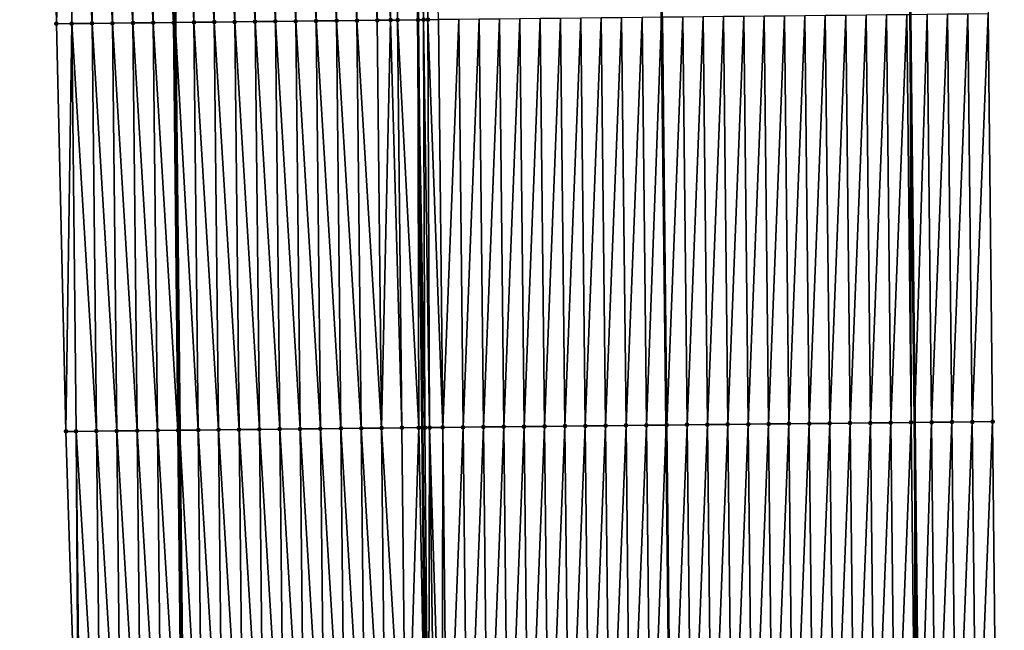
# Model space of a CAD drawing. Header units: feet. Extents: x 2010743 to 2022806, y 818705 to 837694.
# Tile 418 of 531: x 2011427 to 2011475, y 833283 to 833313. Entities that reach past the tile are written whole.
import ezdxf

# ---------------------------------------------------------------- set-up
doc = ezdxf.new("R2010")
doc.units = ezdxf.units.FT
doc.header["$MEASUREMENT"] = 0
for name, color, linetype, lineweight in [('EP_Travel Lane', 172, 'Continuous', 53), ('Road Shots', 141, 'Continuous', 100), ('STRIPING', 60, 'Continuous', 53)]:
    doc.layers.add(name, color=color, linetype=linetype, lineweight=lineweight)
doc.layers.add('I-77-MM17-21_NB-Surface-Border', color=7, linetype='Continuous')
doc.layers.add('I-77-MM17-21_NB-Surface-TIN', color=7, linetype='Continuous')

msp = doc.modelspace()

# ---------------------------------------------------------------- linework, layer by layer
at = {"layer": 'EP_Travel Lane'}
for points in [[(2011467.935, 833533.334, 291.789), (2011468.152, 833513.335, 291.797), (2011468.37, 833493.336, 291.825), (2011468.587, 833473.338, 291.882), (2011468.805, 833453.339, 291.962), (2011469.022, 833433.34, 292.039), (2011469.236, 833413.331, 292.096), (2011469.445, 833393.332, 292.206), (2011469.654, 833373.334, 292.355), (2011469.863, 833353.336, 292.527), (2011470.072, 833333.338, 292.748), (2011470.281, 833313.339, 292.886), (2011470.49, 833293.34, 292.963), (2011470.699, 833273.342, 293.131)], [(2011431.847, 833532.939, 292.065), (2011432.064, 833512.94, 292.102), (2011432.282, 833492.941, 292.104), (2011432.499, 833472.942, 292.166), (2011432.717, 833452.943, 292.243), (2011432.934, 833432.945, 292.317), (2011433.148, 833412.95, 292.397), (2011433.357, 833392.951, 292.521), (2011433.566, 833372.953, 292.667), (2011433.775, 833352.954, 292.792), (2011433.984, 833332.956, 292.983), (2011434.193, 833312.958, 293.165), (2011434.402, 833292.959, 293.292), (2011434.611, 833272.961, 293.432)]]:
    msp.add_polyline3d(points, dxfattribs=at)
at = {"layer": 'I-77-MM17-21_NB-Surface-Border', "color": 3, "linetype": 'Continuous', "lineweight": -3}
for points in [[(2011470.732, 833533.365, 291.699), (2011470.951, 833513.366, 291.699), (2011471.171, 833493.367, 291.714), (2011472.39, 833473.379, 291.724), (2011472.609, 833453.38, 291.81), (2011473.829, 833433.393, 291.851), (2011474.046, 833413.381, 291.923), (2011474.259, 833393.382, 292.017), (2011474.471, 833373.383, 292.172), (2011474.684, 833353.385, 292.357), (2011474.897, 833333.388, 292.558), (2011474.11, 833313.379, 292.728), (2011474.323, 833293.38, 292.814), (2011474.535, 833273.382, 292.978)], [(2011429.457, 833272.905, 293.298), (2011428.829, 833292.899, 293.151), (2011428.359, 833312.894, 292.999), (2011427.965, 833332.89, 292.804), (2011427.687, 833352.888, 292.606), (2011427.474, 833372.886, 292.49), (2011427.261, 833392.885, 292.347), (2011427.049, 833412.883, 292.227), (2011426.832, 833432.877, 292.127), (2011426.698, 833452.877, 292.048), (2011426.817, 833472.88, 291.984), (2011426.942, 833492.882, 291.94), (2011427.076, 833512.885, 291.937), (2011426.557, 833532.88, 291.895)]]:
    msp.add_polyline3d(points, dxfattribs=at)
at = {"layer": 'I-77-MM17-21_NB-Surface-TIN', "color": 128, "linetype": 'Continuous', "lineweight": -3}
for points in [[(2011428.359, 833312.894, 292.999), (2011428.9, 833332.901, 292.838), (2011427.965, 833332.89, 292.804)], [(2011429.112, 833312.903, 293.025), (2011428.9, 833332.901, 292.838), (2011428.359, 833312.894, 292.999)], [(2011430.112, 833312.913, 293.057), (2011429.9, 833332.911, 292.871), (2011428.9, 833332.901, 292.838)], [(2011429.112, 833312.903, 293.025), (2011430.112, 833312.913, 293.057), (2011428.9, 833332.901, 292.838)], [(2011431.112, 833312.924, 293.092), (2011430.899, 833332.922, 292.91), (2011429.9, 833332.911, 292.871)], [(2011430.112, 833312.913, 293.057), (2011431.112, 833312.924, 293.092), (2011429.9, 833332.911, 292.871)], [(2011432.112, 833312.935, 293.115), (2011431.899, 833332.933, 292.935), (2011430.899, 833332.922, 292.91)], [(2011431.112, 833312.924, 293.092), (2011432.112, 833312.935, 293.115), (2011430.899, 833332.922, 292.91)], [(2011433.112, 833312.946, 293.148), (2011432.899, 833332.944, 292.969), (2011431.899, 833332.933, 292.935)], [(2011432.112, 833312.935, 293.115), (2011433.112, 833312.946, 293.148), (2011431.899, 833332.933, 292.935)], [(2011434.112, 833312.957, 293.163), (2011433.899, 833332.955, 292.981), (2011432.899, 833332.944, 292.969)], [(2011433.112, 833312.946, 293.148), (2011434.112, 833312.957, 293.163), (2011432.899, 833332.944, 292.969)], [(2011433.899, 833332.955, 292.981), (2011434.193, 833312.958, 293.165), (2011433.984, 833332.956, 292.983)], [(2011434.112, 833312.957, 293.163), (2011434.193, 833312.958, 293.165), (2011433.899, 833332.955, 292.981)], [(2011434.372, 833332.96, 292.993), (2011433.984, 833332.956, 292.983), (2011434.193, 833312.958, 293.165)], [(2011435.112, 833312.968, 293.186), (2011434.372, 833332.96, 292.993), (2011434.193, 833312.958, 293.165)], [(2011435.112, 833312.968, 293.186), (2011434.899, 833332.966, 293.008), (2011434.372, 833332.96, 292.993)], [(2011436.112, 833312.979, 293.207), (2011435.899, 833332.977, 293.026), (2011434.899, 833332.966, 293.008)], [(2011435.112, 833312.968, 293.186), (2011436.112, 833312.979, 293.207), (2011434.899, 833332.966, 293.008)], [(2011437.112, 833312.989, 293.222), (2011436.899, 833332.987, 293.039), (2011435.899, 833332.977, 293.026)], [(2011436.112, 833312.979, 293.207), (2011437.112, 833312.989, 293.222), (2011435.899, 833332.977, 293.026)], [(2011438.112, 833313, 293.234), (2011437.899, 833332.998, 293.051), (2011436.899, 833332.987, 293.039)], [(2011437.112, 833312.989, 293.222), (2011438.112, 833313, 293.234), (2011436.899, 833332.987, 293.039)], [(2011439.112, 833313.011, 293.243), (2011438.899, 833333.009, 293.06), (2011437.899, 833332.998, 293.051)], [(2011438.112, 833313, 293.234), (2011439.112, 833313.011, 293.243), (2011437.899, 833332.998, 293.051)], [(2011440.112, 833313.022, 293.255), (2011439.899, 833333.02, 293.069), (2011438.899, 833333.009, 293.06)], [(2011439.112, 833313.011, 293.243), (2011440.112, 833313.022, 293.255), (2011438.899, 833333.009, 293.06)], [(2011441.112, 833313.032, 293.269), (2011440.899, 833333.03, 293.081), (2011439.899, 833333.02, 293.069)], [(2011440.112, 833313.022, 293.255), (2011441.112, 833313.032, 293.269), (2011439.899, 833333.02, 293.069)], [(2011442.112, 833313.043, 293.28), (2011441.899, 833333.041, 293.093), (2011440.899, 833333.03, 293.081)], [(2011441.112, 833313.032, 293.269), (2011442.112, 833313.043, 293.28), (2011440.899, 833333.03, 293.081)], [(2011443.112, 833313.054, 293.295), (2011442.899, 833333.052, 293.108), (2011441.899, 833333.041, 293.093)], [(2011442.112, 833313.043, 293.28), (2011443.112, 833313.054, 293.295), (2011441.899, 833333.041, 293.093)], [(2011444.111, 833313.065, 293.312), (2011443.899, 833333.063, 293.124), (2011442.899, 833333.052, 293.108)], [(2011443.112, 833313.054, 293.295), (2011444.111, 833313.065, 293.312), (2011442.899, 833333.052, 293.108)], [(2011444.769, 833313.072, 293.324), (2011444.899, 833333.073, 293.14), (2011443.899, 833333.063, 293.124)], [(2011444.111, 833313.065, 293.312), (2011444.769, 833313.072, 293.324), (2011443.899, 833333.063, 293.124)], [(2011444.769, 833313.072, 293.324), (2011445.111, 833313.075, 293.33), (2011444.899, 833333.073, 293.14)], [(2011444.899, 833333.073, 293.14), (2011446.111, 833313.086, 293.337), (2011445.899, 833333.084, 293.152)], [(2011445.111, 833313.075, 293.33), (2011446.111, 833313.086, 293.337), (2011444.899, 833333.073, 293.14)], [(2011446.39, 833313.089, 293.338), (2011446.438, 833333.09, 293.155), (2011445.899, 833333.084, 293.152)], [(2011446.39, 833313.089, 293.338), (2011445.899, 833333.084, 293.152), (2011446.111, 833313.086, 293.337)], [(2011446.39, 833313.089, 293.338), (2011446.599, 833313.091, 293.338), (2011446.438, 833333.09, 293.155)], [(2011446.599, 833313.091, 293.338), (2011446.617, 833333.092, 293.155), (2011446.438, 833333.09, 293.155)], [(2011446.599, 833313.091, 293.338), (2011447.111, 833313.097, 293.332), (2011446.617, 833333.092, 293.155)], [(2011467.323, 833293.307, 293.046), (2011468.11, 833313.317, 292.942), (2011467.11, 833313.306, 292.965)], [(2011467.323, 833293.307, 293.046), (2011468.323, 833293.318, 293.023), (2011468.11, 833313.317, 292.942)], [(2011468.323, 833293.318, 293.023), (2011469.11, 833313.327, 292.922), (2011468.11, 833313.317, 292.942)], [(2011468.323, 833293.318, 293.023), (2011469.323, 833293.328, 292.998), (2011469.11, 833313.327, 292.922)], [(2011469.323, 833293.328, 292.998), (2011470.11, 833313.338, 292.893), (2011469.11, 833313.327, 292.922)], [(2011469.323, 833293.328, 292.998), (2011470.323, 833293.339, 292.969), (2011470.11, 833313.338, 292.893)], [(2011470.323, 833293.339, 292.969), (2011470.281, 833313.339, 292.886), (2011470.11, 833313.338, 292.893)], [(2011471.11, 833313.348, 292.853), (2011470.281, 833313.339, 292.886), (2011470.49, 833293.34, 292.963)], [(2011470.323, 833293.339, 292.969), (2011470.49, 833293.34, 292.963), (2011470.281, 833313.339, 292.886)], [(2011471.323, 833293.349, 292.936), (2011471.11, 833313.348, 292.853), (2011470.49, 833293.34, 292.963)], [(2011471.323, 833293.349, 292.936), (2011472.11, 833313.358, 292.81), (2011471.11, 833313.348, 292.853)], [(2011471.323, 833293.349, 292.936), (2011472.323, 833293.359, 292.897), (2011472.11, 833313.358, 292.81)], [(2011472.323, 833293.359, 292.897), (2011473.11, 833313.368, 292.768), (2011472.11, 833313.358, 292.81)], [(2011472.323, 833293.359, 292.897), (2011473.323, 833293.37, 292.855), (2011473.11, 833313.368, 292.768)], [(2011473.323, 833293.37, 292.855), (2011474.11, 833313.379, 292.728), (2011473.11, 833313.368, 292.768)], [(2011473.323, 833293.37, 292.855), (2011474.323, 833293.38, 292.814), (2011474.11, 833313.379, 292.728)], [(2011428.829, 833292.899, 293.151), (2011429.112, 833312.903, 293.025), (2011428.359, 833312.894, 292.999)], [(2011429.325, 833292.904, 293.166), (2011429.112, 833312.903, 293.025), (2011428.829, 833292.899, 293.151)], [(2011430.325, 833292.915, 293.197), (2011430.112, 833312.913, 293.057), (2011429.112, 833312.903, 293.025)], [(2011429.325, 833292.904, 293.166), (2011430.325, 833292.915, 293.197), (2011429.112, 833312.903, 293.025)], [(2011431.325, 833292.926, 293.232), (2011431.112, 833312.924, 293.092), (2011430.112, 833312.913, 293.057)], [(2011430.325, 833292.915, 293.197), (2011431.325, 833292.926, 293.232), (2011430.112, 833312.913, 293.057)], [(2011432.325, 833292.937, 293.254), (2011432.112, 833312.935, 293.115), (2011431.112, 833312.924, 293.092)], [(2011431.325, 833292.926, 293.232), (2011432.325, 833292.937, 293.254), (2011431.112, 833312.924, 293.092)], [(2011433.325, 833292.948, 293.278), (2011433.112, 833312.946, 293.148), (2011432.112, 833312.935, 293.115)], [(2011432.325, 833292.937, 293.254), (2011433.325, 833292.948, 293.278), (2011432.112, 833312.935, 293.115)], [(2011434.325, 833292.958, 293.29), (2011434.112, 833312.957, 293.163), (2011433.112, 833312.946, 293.148)], [(2011433.325, 833292.948, 293.278), (2011434.325, 833292.958, 293.29), (2011433.112, 833312.946, 293.148)], [(2011434.112, 833312.957, 293.163), (2011434.402, 833292.959, 293.292), (2011434.193, 833312.958, 293.165)], [(2011434.325, 833292.958, 293.29), (2011434.402, 833292.959, 293.292), (2011434.112, 833312.957, 293.163)], [(2011435.325, 833292.969, 293.309), (2011435.112, 833312.968, 293.186), (2011434.193, 833312.958, 293.165)], [(2011435.325, 833292.969, 293.309), (2011434.193, 833312.958, 293.165), (2011434.402, 833292.959, 293.292)], [(2011436.325, 833292.98, 293.33), (2011436.112, 833312.979, 293.207), (2011435.112, 833312.968, 293.186)], [(2011435.325, 833292.969, 293.309), (2011436.325, 833292.98, 293.33), (2011435.112, 833312.968, 293.186)], [(2011437.325, 833292.991, 293.343), (2011437.112, 833312.989, 293.222), (2011436.112, 833312.979, 293.207)], [(2011436.325, 833292.98, 293.33), (2011437.325, 833292.991, 293.343), (2011436.112, 833312.979, 293.207)], [(2011438.325, 833293.002, 293.355), (2011438.112, 833313, 293.234), (2011437.112, 833312.989, 293.222)], [(2011437.325, 833292.991, 293.343), (2011438.325, 833293.002, 293.355), (2011437.112, 833312.989, 293.222)], [(2011439.325, 833293.012, 293.362), (2011439.112, 833313.011, 293.243), (2011438.112, 833313, 293.234)], [(2011438.325, 833293.002, 293.355), (2011439.325, 833293.012, 293.362), (2011438.112, 833313, 293.234)], [(2011440.325, 833293.023, 293.372), (2011440.112, 833313.022, 293.255), (2011439.112, 833313.011, 293.243)], [(2011439.325, 833293.012, 293.362), (2011440.325, 833293.023, 293.372), (2011439.112, 833313.011, 293.243)], [(2011441.324, 833293.034, 293.38), (2011441.112, 833313.032, 293.269), (2011440.112, 833313.022, 293.255)], [(2011440.325, 833293.023, 293.372), (2011441.324, 833293.034, 293.38), (2011440.112, 833313.022, 293.255)], [(2011442.324, 833293.044, 293.391), (2011442.112, 833313.043, 293.28), (2011441.112, 833313.032, 293.269)], [(2011441.324, 833293.034, 293.38), (2011442.324, 833293.044, 293.391), (2011441.112, 833313.032, 293.269)], [(2011443.324, 833293.055, 293.404), (2011443.112, 833313.054, 293.295), (2011442.112, 833313.043, 293.28)], [(2011442.324, 833293.044, 293.391), (2011443.324, 833293.055, 293.404), (2011442.112, 833313.043, 293.28)], [(2011444.324, 833293.066, 293.421), (2011444.111, 833313.065, 293.312), (2011443.112, 833313.054, 293.295)], [(2011443.324, 833293.055, 293.404), (2011444.324, 833293.066, 293.421), (2011443.112, 833313.054, 293.295)], [(2011444.324, 833293.066, 293.421), (2011444.769, 833313.072, 293.324), (2011444.111, 833313.065, 293.312)], [(2011444.324, 833293.066, 293.421), (2011445.324, 833293.077, 293.436), (2011444.769, 833313.072, 293.324)], [(2011445.324, 833293.077, 293.436), (2011445.111, 833313.075, 293.33), (2011444.769, 833313.072, 293.324)], [(2011446.145, 833293.086, 293.447), (2011446.111, 833313.086, 293.337), (2011445.111, 833313.075, 293.33)], [(2011445.324, 833293.077, 293.436), (2011446.145, 833293.086, 293.447), (2011445.111, 833313.075, 293.33)], [(2011446.45, 833293.089, 293.449), (2011446.39, 833313.089, 293.338), (2011446.111, 833313.086, 293.337)], [(2011446.45, 833293.089, 293.449), (2011446.111, 833313.086, 293.337), (2011446.324, 833293.088, 293.448)], [(2011446.145, 833293.086, 293.447), (2011446.324, 833293.088, 293.448), (2011446.111, 833313.086, 293.337)], [(2011446.68, 833293.091, 293.448), (2011446.599, 833313.091, 293.338), (2011446.39, 833313.089, 293.338)], [(2011446.45, 833293.089, 293.449), (2011446.68, 833293.091, 293.448), (2011446.39, 833313.089, 293.338)], [(2011447.324, 833293.098, 293.439), (2011447.111, 833313.097, 293.332), (2011446.599, 833313.091, 293.338)], [(2011446.68, 833293.091, 293.448), (2011447.324, 833293.098, 293.439), (2011446.599, 833313.091, 293.338)], [(2011447.324, 833293.098, 293.439), (2011448.111, 833313.107, 293.315), (2011447.111, 833313.097, 293.332)], [(2011447.324, 833293.098, 293.439), (2011448.324, 833293.109, 293.42), (2011448.111, 833313.107, 293.315)], [(2011448.324, 833293.109, 293.42), (2011449.111, 833313.118, 293.299), (2011448.111, 833313.107, 293.315)], [(2011448.324, 833293.109, 293.42), (2011449.324, 833293.119, 293.401), (2011449.111, 833313.118, 293.299)], [(2011449.324, 833293.119, 293.401), (2011450.111, 833313.128, 293.282), (2011449.111, 833313.118, 293.299)], [(2011449.324, 833293.119, 293.401), (2011450.324, 833293.129, 293.382), (2011450.111, 833313.128, 293.282)], [(2011450.324, 833293.129, 293.382), (2011451.111, 833313.139, 293.264), (2011450.111, 833313.128, 293.282)], [(2011450.324, 833293.129, 293.382), (2011451.324, 833293.14, 293.362), (2011451.111, 833313.139, 293.264)], [(2011451.324, 833293.14, 293.362), (2011452.111, 833313.149, 293.248), (2011451.111, 833313.139, 293.264)], [(2011451.324, 833293.14, 293.362), (2011452.324, 833293.15, 293.341), (2011452.111, 833313.149, 293.248)], [(2011452.324, 833293.15, 293.341), (2011453.111, 833313.16, 293.229), (2011452.111, 833313.149, 293.248)], [(2011452.324, 833293.15, 293.341), (2011453.324, 833293.161, 293.323), (2011453.111, 833313.16, 293.229)], [(2011453.324, 833293.161, 293.323), (2011454.111, 833313.17, 293.211), (2011453.111, 833313.16, 293.229)], [(2011453.324, 833293.161, 293.323), (2011454.324, 833293.171, 293.305), (2011454.111, 833313.17, 293.211)], [(2011454.324, 833293.171, 293.305), (2011455.111, 833313.181, 293.193), (2011454.111, 833313.17, 293.211)], [(2011454.324, 833293.171, 293.305), (2011455.324, 833293.182, 293.286), (2011455.111, 833313.181, 293.193)], [(2011455.324, 833293.182, 293.286), (2011456.111, 833313.191, 293.181), (2011455.111, 833313.181, 293.193)], [(2011455.324, 833293.182, 293.286), (2011456.324, 833293.192, 293.271), (2011456.111, 833313.191, 293.181)], [(2011456.324, 833293.192, 293.271), (2011457.111, 833313.202, 293.168), (2011456.111, 833313.191, 293.181)], [(2011456.324, 833293.192, 293.271), (2011457.324, 833293.203, 293.26), (2011457.111, 833313.202, 293.168)], [(2011457.324, 833293.203, 293.26), (2011458.075, 833313.212, 293.147), (2011457.111, 833313.202, 293.168)], [(2011457.324, 833293.203, 293.26), (2011458.29, 833293.213, 293.24), (2011458.075, 833313.212, 293.147)], [(2011458.111, 833313.212, 293.146), (2011458.075, 833313.212, 293.147), (2011458.29, 833293.213, 293.24)], [(2011458.323, 833293.213, 293.239), (2011459.111, 833313.223, 293.135), (2011458.111, 833313.212, 293.146)], [(2011458.323, 833293.213, 293.239), (2011458.111, 833313.212, 293.146), (2011458.29, 833293.213, 293.24)], [(2011458.323, 833293.213, 293.239), (2011459.323, 833293.224, 293.212), (2011459.111, 833313.223, 293.135)], [(2011459.323, 833293.224, 293.212), (2011460.111, 833313.233, 293.107), (2011459.111, 833313.223, 293.135)], [(2011459.323, 833293.224, 293.212), (2011460.323, 833293.234, 293.184), (2011460.111, 833313.233, 293.107)], [(2011460.323, 833293.234, 293.184), (2011461.111, 833313.244, 293.084), (2011460.111, 833313.233, 293.107)], [(2011460.323, 833293.234, 293.184), (2011461.323, 833293.245, 293.163), (2011461.111, 833313.244, 293.084)], [(2011461.323, 833293.245, 293.163), (2011462.11, 833313.254, 293.065), (2011461.111, 833313.244, 293.084)], [(2011461.323, 833293.245, 293.163), (2011462.323, 833293.255, 293.143), (2011462.11, 833313.254, 293.065)], [(2011462.323, 833293.255, 293.143), (2011463.11, 833313.264, 293.042), (2011462.11, 833313.254, 293.065)], [(2011462.323, 833293.255, 293.143), (2011463.323, 833293.266, 293.12), (2011463.11, 833313.264, 293.042)], [(2011463.323, 833293.266, 293.12), (2011464.11, 833313.275, 293.022), (2011463.11, 833313.264, 293.042)], [(2011463.323, 833293.266, 293.12), (2011464.323, 833293.276, 293.102), (2011464.11, 833313.275, 293.022)], [(2011464.323, 833293.276, 293.102), (2011465.11, 833313.285, 293.005), (2011464.11, 833313.275, 293.022)], [(2011464.323, 833293.276, 293.102), (2011465.323, 833293.286, 293.085), (2011465.11, 833313.285, 293.005)], [(2011465.323, 833293.286, 293.085), (2011466.11, 833313.296, 292.986), (2011465.11, 833313.285, 293.005)], [(2011465.323, 833293.286, 293.085), (2011466.323, 833293.297, 293.067), (2011466.11, 833313.296, 292.986)], [(2011466.323, 833293.297, 293.067), (2011467.11, 833313.306, 292.965), (2011466.11, 833313.296, 292.986)], [(2011466.323, 833293.297, 293.067), (2011467.323, 833293.307, 293.046), (2011467.11, 833313.306, 292.965)], [(2011439.537, 833273.014, 293.506), (2011439.325, 833293.012, 293.362), (2011438.325, 833293.002, 293.355)], [(2011440.537, 833273.025, 293.516), (2011440.325, 833293.023, 293.372), (2011439.325, 833293.012, 293.362)], [(2011439.537, 833273.014, 293.506), (2011440.537, 833273.025, 293.516), (2011439.325, 833293.012, 293.362)], [(2011441.537, 833273.035, 293.527), (2011441.324, 833293.034, 293.38), (2011440.325, 833293.023, 293.372)], [(2011440.537, 833273.025, 293.516), (2011441.537, 833273.035, 293.527), (2011440.325, 833293.023, 293.372)], [(2011442.537, 833273.046, 293.539), (2011442.324, 833293.044, 293.391), (2011441.324, 833293.034, 293.38)], [(2011441.537, 833273.035, 293.527), (2011442.537, 833273.046, 293.539), (2011441.324, 833293.034, 293.38)], [(2011443.537, 833273.057, 293.554), (2011443.324, 833293.055, 293.404), (2011442.324, 833293.044, 293.391)], [(2011442.537, 833273.046, 293.539), (2011443.537, 833273.057, 293.554), (2011442.324, 833293.044, 293.391)], [(2011444.537, 833273.068, 293.571), (2011444.324, 833293.066, 293.421), (2011443.324, 833293.055, 293.404)], [(2011443.537, 833273.057, 293.554), (2011444.537, 833273.068, 293.571), (2011443.324, 833293.055, 293.404)], [(2011445.537, 833273.078, 293.585), (2011445.324, 833293.077, 293.436), (2011444.324, 833293.066, 293.421)], [(2011444.537, 833273.068, 293.571), (2011445.537, 833273.078, 293.585), (2011444.324, 833293.066, 293.421)], [(2011445.537, 833273.078, 293.585), (2011446.145, 833293.086, 293.447), (2011445.324, 833293.077, 293.436)], [(2011445.537, 833273.078, 293.585), (2011446.537, 833273.089, 293.593), (2011446.145, 833293.086, 293.447)], [(2011446.145, 833293.086, 293.447), (2011446.537, 833273.089, 293.593), (2011446.324, 833293.088, 293.448)], [(2011446.631, 833273.09, 293.594), (2011446.45, 833293.089, 293.449), (2011446.324, 833293.088, 293.448)], [(2011446.631, 833273.09, 293.594), (2011446.324, 833293.088, 293.448), (2011446.537, 833273.089, 293.593)], [(2011446.631, 833273.09, 293.594), (2011446.68, 833293.091, 293.448), (2011446.45, 833293.089, 293.449)], [(2011446.631, 833273.09, 293.594), (2011446.961, 833273.094, 293.595), (2011446.68, 833293.091, 293.448)], [(2011447.294, 833273.097, 293.593), (2011447.324, 833293.098, 293.439), (2011446.68, 833293.091, 293.448)], [(2011446.961, 833273.094, 293.595), (2011447.294, 833273.097, 293.593), (2011446.68, 833293.091, 293.448)], [(2011447.294, 833273.097, 293.593), (2011447.537, 833273.1, 293.591), (2011447.324, 833293.098, 293.439)], [(2011447.537, 833273.1, 293.591), (2011448.324, 833293.109, 293.42), (2011447.324, 833293.098, 293.439)], [(2011447.537, 833273.1, 293.591), (2011448.537, 833273.11, 293.574), (2011448.324, 833293.109, 293.42)], [(2011448.537, 833273.11, 293.574), (2011449.324, 833293.119, 293.401), (2011448.324, 833293.109, 293.42)], [(2011448.537, 833273.11, 293.574), (2011449.537, 833273.121, 293.555), (2011449.324, 833293.119, 293.401)], [(2011449.537, 833273.121, 293.555), (2011450.324, 833293.129, 293.382), (2011449.324, 833293.119, 293.401)], [(2011449.537, 833273.121, 293.555), (2011450.537, 833273.131, 293.537), (2011450.324, 833293.129, 293.382)], [(2011450.537, 833273.131, 293.537), (2011451.324, 833293.14, 293.362), (2011450.324, 833293.129, 293.382)], [(2011450.537, 833273.131, 293.537), (2011451.537, 833273.142, 293.518), (2011451.324, 833293.14, 293.362)], [(2011451.537, 833273.142, 293.518), (2011452.324, 833293.15, 293.341), (2011451.324, 833293.14, 293.362)], [(2011451.537, 833273.142, 293.518), (2011452.537, 833273.152, 293.501), (2011452.324, 833293.15, 293.341)], [(2011452.537, 833273.152, 293.501), (2011453.324, 833293.161, 293.323), (2011452.324, 833293.15, 293.341)], [(2011452.537, 833273.152, 293.501), (2011453.537, 833273.163, 293.482), (2011453.324, 833293.161, 293.323)], [(2011453.537, 833273.163, 293.482), (2011454.324, 833293.171, 293.305), (2011453.324, 833293.161, 293.323)], [(2011453.537, 833273.163, 293.482), (2011454.536, 833273.173, 293.463), (2011454.324, 833293.171, 293.305)], [(2011454.536, 833273.173, 293.463), (2011455.324, 833293.182, 293.286), (2011454.324, 833293.171, 293.305)], [(2011454.536, 833273.173, 293.463), (2011455.536, 833273.184, 293.446), (2011455.324, 833293.182, 293.286)], [(2011455.536, 833273.184, 293.446), (2011456.324, 833293.192, 293.271), (2011455.324, 833293.182, 293.286)], [(2011455.536, 833273.184, 293.446), (2011456.536, 833273.194, 293.433), (2011456.324, 833293.192, 293.271)], [(2011456.536, 833273.194, 293.433), (2011457.324, 833293.203, 293.26), (2011456.324, 833293.192, 293.271)], [(2011456.536, 833273.194, 293.433), (2011457.536, 833273.205, 293.418), (2011457.324, 833293.203, 293.26)], [(2011457.536, 833273.205, 293.418), (2011458.29, 833293.213, 293.24), (2011457.324, 833293.203, 293.26)], [(2011457.536, 833273.205, 293.418), (2011458.506, 833273.215, 293.399), (2011458.29, 833293.213, 293.24)], [(2011458.323, 833293.213, 293.239), (2011458.29, 833293.213, 293.24), (2011458.506, 833273.215, 293.399)], [(2011458.536, 833273.215, 293.398), (2011459.323, 833293.224, 293.212), (2011458.323, 833293.213, 293.239)], [(2011458.536, 833273.215, 293.398), (2011458.323, 833293.213, 293.239), (2011458.506, 833273.215, 293.399)], [(2011458.536, 833273.215, 293.398), (2011459.536, 833273.226, 293.376), (2011459.323, 833293.224, 293.212)], [(2011459.536, 833273.226, 293.376), (2011460.323, 833293.234, 293.184), (2011459.323, 833293.224, 293.212)], [(2011459.536, 833273.226, 293.376), (2011460.536, 833273.236, 293.35), (2011460.323, 833293.234, 293.184)], [(2011460.536, 833273.236, 293.35), (2011461.323, 833293.245, 293.163), (2011460.323, 833293.234, 293.184)], [(2011460.536, 833273.236, 293.35), (2011461.536, 833273.246, 293.327), (2011461.323, 833293.245, 293.163)], [(2011461.536, 833273.246, 293.327), (2011462.323, 833293.255, 293.143), (2011461.323, 833293.245, 293.163)], [(2011461.536, 833273.246, 293.327), (2011462.536, 833273.257, 293.307), (2011462.323, 833293.255, 293.143)], [(2011462.323, 833293.255, 293.143), (2011462.536, 833273.257, 293.307), (2011463.323, 833293.266, 293.12)], [(2011463.536, 833273.267, 293.287), (2011463.323, 833293.266, 293.12), (2011462.536, 833273.257, 293.307)], [(2011463.536, 833273.267, 293.287), (2011464.323, 833293.276, 293.102), (2011463.323, 833293.266, 293.12)], [(2011463.536, 833273.267, 293.287), (2011464.536, 833273.278, 293.269), (2011464.323, 833293.276, 293.102)], [(2011464.536, 833273.278, 293.269), (2011465.323, 833293.286, 293.085), (2011464.323, 833293.276, 293.102)], [(2011464.536, 833273.278, 293.269), (2011465.536, 833273.288, 293.25), (2011465.323, 833293.286, 293.085)], [(2011465.536, 833273.288, 293.25), (2011466.323, 833293.297, 293.067), (2011465.323, 833293.286, 293.085)], [(2011465.536, 833273.288, 293.25), (2011466.536, 833273.299, 293.23), (2011466.323, 833293.297, 293.067)], [(2011466.536, 833273.299, 293.23), (2011467.323, 833293.307, 293.046), (2011466.323, 833293.297, 293.067)], [(2011466.536, 833273.299, 293.23), (2011467.536, 833273.309, 293.207), (2011467.323, 833293.307, 293.046)], [(2011467.536, 833273.309, 293.207), (2011468.323, 833293.318, 293.023), (2011467.323, 833293.307, 293.046)], [(2011467.536, 833273.309, 293.207), (2011468.536, 833273.32, 293.186), (2011468.323, 833293.318, 293.023)], [(2011468.536, 833273.32, 293.186), (2011469.323, 833293.328, 292.998), (2011468.323, 833293.318, 293.023)], [(2011468.536, 833273.32, 293.186), (2011469.536, 833273.33, 293.164), (2011469.323, 833293.328, 292.998)], [(2011469.536, 833273.33, 293.164), (2011470.323, 833293.339, 292.969), (2011469.323, 833293.328, 292.998)], [(2011469.536, 833273.33, 293.164), (2011470.536, 833273.34, 293.137), (2011470.323, 833293.339, 292.969)], [(2011470.536, 833273.34, 293.137), (2011470.49, 833293.34, 292.963), (2011470.323, 833293.339, 292.969)], [(2011471.323, 833293.349, 292.936), (2011470.49, 833293.34, 292.963), (2011470.699, 833273.342, 293.131)], [(2011470.536, 833273.34, 293.137), (2011470.699, 833273.342, 293.131), (2011470.49, 833293.34, 292.963)], [(2011471.536, 833273.351, 293.103), (2011471.323, 833293.349, 292.936), (2011470.699, 833273.342, 293.131)], [(2011471.536, 833273.351, 293.103), (2011472.323, 833293.359, 292.897), (2011471.323, 833293.349, 292.936)], [(2011471.536, 833273.351, 293.103), (2011472.536, 833273.361, 293.063), (2011472.323, 833293.359, 292.897)], [(2011472.536, 833273.361, 293.063), (2011473.323, 833293.37, 292.855), (2011472.323, 833293.359, 292.897)], [(2011472.536, 833273.361, 293.063), (2011473.535, 833273.371, 293.021), (2011473.323, 833293.37, 292.855)], [(2011473.535, 833273.371, 293.021), (2011474.323, 833293.38, 292.814), (2011473.323, 833293.37, 292.855)], [(2011473.535, 833273.371, 293.021), (2011474.535, 833273.382, 292.978), (2011474.323, 833293.38, 292.814)], [(2011429.457, 833272.905, 293.298), (2011429.325, 833292.904, 293.166), (2011428.829, 833292.899, 293.151)], [(2011430.538, 833272.917, 293.332), (2011430.325, 833292.915, 293.197), (2011429.325, 833292.904, 293.166)], [(2011429.538, 833272.906, 293.3), (2011429.325, 833292.904, 293.166), (2011429.457, 833272.905, 293.298)], [(2011429.538, 833272.906, 293.3), (2011430.538, 833272.917, 293.332), (2011429.325, 833292.904, 293.166)], [(2011431.538, 833272.928, 293.366), (2011431.325, 833292.926, 293.232), (2011430.325, 833292.915, 293.197)], [(2011430.538, 833272.917, 293.332), (2011431.538, 833272.928, 293.366), (2011430.325, 833292.915, 293.197)], [(2011432.538, 833272.938, 293.393), (2011432.325, 833292.937, 293.254), (2011431.325, 833292.926, 293.232)], [(2011431.538, 833272.928, 293.366), (2011432.538, 833272.938, 293.393), (2011431.325, 833292.926, 293.232)], [(2011433.538, 833272.949, 293.416), (2011433.325, 833292.948, 293.278), (2011432.325, 833292.937, 293.254)], [(2011432.538, 833272.938, 293.393), (2011433.538, 833272.949, 293.416), (2011432.325, 833292.937, 293.254)], [(2011434.538, 833272.96, 293.43), (2011434.325, 833292.958, 293.29), (2011433.325, 833292.948, 293.278)], [(2011433.538, 833272.949, 293.416), (2011434.538, 833272.96, 293.43), (2011433.325, 833292.948, 293.278)], [(2011434.325, 833292.958, 293.29), (2011434.611, 833272.961, 293.432), (2011434.402, 833292.959, 293.292)], [(2011434.538, 833272.96, 293.43), (2011434.611, 833272.961, 293.432), (2011434.325, 833292.958, 293.29)], [(2011435.538, 833272.971, 293.452), (2011435.325, 833292.969, 293.309), (2011434.402, 833292.959, 293.292)], [(2011435.538, 833272.971, 293.452), (2011434.402, 833292.959, 293.292), (2011434.611, 833272.961, 293.432)], [(2011436.538, 833272.982, 293.473), (2011436.325, 833292.98, 293.33), (2011435.325, 833292.969, 293.309)], [(2011435.538, 833272.971, 293.452), (2011436.538, 833272.982, 293.473), (2011435.325, 833292.969, 293.309)], [(2011437.537, 833272.992, 293.486), (2011437.325, 833292.991, 293.343), (2011436.325, 833292.98, 293.33)], [(2011436.538, 833272.982, 293.473), (2011437.537, 833272.992, 293.486), (2011436.325, 833292.98, 293.33)], [(2011438.537, 833273.003, 293.497), (2011438.325, 833293.002, 293.355), (2011437.325, 833292.991, 293.343)], [(2011437.537, 833272.992, 293.486), (2011438.537, 833273.003, 293.497), (2011437.325, 833292.991, 293.343)], [(2011438.537, 833273.003, 293.497), (2011439.537, 833273.014, 293.506), (2011438.325, 833293.002, 293.355)]]:
    msp.add_3dface(points, dxfattribs=at)
at = {"layer": 'Road Shots', "lineweight": 100}
for p in [(2011428.359, 833312.894, 292.999), (2011429.112, 833312.903, 293.025), (2011430.112, 833312.913, 293.057), (2011431.112, 833312.924, 293.092), (2011432.112, 833312.935, 293.115), (2011433.112, 833312.946, 293.148), (2011434.112, 833312.957, 293.163), (2011435.112, 833312.968, 293.186), (2011436.112, 833312.979, 293.207), (2011437.112, 833312.989, 293.222), (2011438.112, 833313, 293.234), (2011439.112, 833313.011, 293.243), (2011440.112, 833313.022, 293.255), (2011441.112, 833313.032, 293.269), (2011442.112, 833313.043, 293.28), (2011443.112, 833313.054, 293.295), (2011444.111, 833313.065, 293.312), (2011444.769, 833313.072, 293.324), (2011445.111, 833313.075, 293.33), (2011446.111, 833313.086, 293.337), (2011446.39, 833313.089, 293.338), (2011446.599, 833313.091, 293.338), (2011439.325, 833293.012, 293.362), (2011440.325, 833293.023, 293.372), (2011441.324, 833293.034, 293.38), (2011442.324, 833293.044, 293.391), (2011443.324, 833293.055, 293.404), (2011444.324, 833293.066, 293.421), (2011445.324, 833293.077, 293.436), (2011446.145, 833293.086, 293.447), (2011446.324, 833293.088, 293.448), (2011446.45, 833293.089, 293.449), (2011446.68, 833293.091, 293.448), (2011447.324, 833293.098, 293.439), (2011448.324, 833293.109, 293.42), (2011449.324, 833293.119, 293.401), (2011450.324, 833293.129, 293.382), (2011451.324, 833293.14, 293.362), (2011452.324, 833293.15, 293.341), (2011453.324, 833293.161, 293.323), (2011454.324, 833293.171, 293.305), (2011455.324, 833293.182, 293.286), (2011456.324, 833293.192, 293.271), (2011457.324, 833293.203, 293.26), (2011458.323, 833293.213, 293.239), (2011459.323, 833293.224, 293.212), (2011460.323, 833293.234, 293.184), (2011461.323, 833293.245, 293.163), (2011462.323, 833293.255, 293.143), (2011463.323, 833293.266, 293.12), (2011464.323, 833293.276, 293.102), (2011465.323, 833293.286, 293.085), (2011466.323, 833293.297, 293.067), (2011467.323, 833293.307, 293.046), (2011468.323, 833293.318, 293.023), (2011469.323, 833293.328, 292.998), (2011470.323, 833293.339, 292.969), (2011471.323, 833293.349, 292.936), (2011472.323, 833293.359, 292.897), (2011473.323, 833293.37, 292.855), (2011474.323, 833293.38, 292.814), (2011428.829, 833292.899, 293.151), (2011429.325, 833292.904, 293.166), (2011430.325, 833292.915, 293.197), (2011431.325, 833292.926, 293.232), (2011432.325, 833292.937, 293.254), (2011433.325, 833292.948, 293.278), (2011434.325, 833292.958, 293.29), (2011435.325, 833292.969, 293.309), (2011436.325, 833292.98, 293.33), (2011437.325, 833292.991, 293.343), (2011438.325, 833293.002, 293.355)]:
    msp.add_point(p, dxfattribs=at)
at = {"layer": 'STRIPING'}
for points in [[(2011443.734, 833533.069, 292.215), (2011443.953, 833513.07, 292.234), (2011444.172, 833493.072, 292.249), (2011444.392, 833473.073, 292.31), (2011444.611, 833453.074, 292.387), (2011444.831, 833433.075, 292.471), (2011445.048, 833413.078, 292.559), (2011445.26, 833393.079, 292.671), (2011445.473, 833373.081, 292.824), (2011445.686, 833353.082, 292.957), (2011445.899, 833333.084, 293.152), (2011446.111, 833313.086, 293.337), (2011446.324, 833293.088, 293.448), (2011446.537, 833273.089, 293.593)], [(2011455.692, 833533.2, 292.038), (2011455.909, 833513.201, 292.061), (2011456.126, 833493.203, 292.093), (2011456.344, 833473.204, 292.144), (2011456.561, 833453.205, 292.228), (2011456.779, 833433.206, 292.318), (2011456.996, 833413.203, 292.38), (2011457.211, 833393.204, 292.468), (2011457.427, 833373.206, 292.617), (2011457.643, 833353.208, 292.77), (2011457.859, 833333.21, 292.972), (2011458.075, 833313.212, 293.147), (2011458.29, 833293.213, 293.24), (2011458.506, 833273.215, 293.399)]]:
    msp.add_polyline3d(points, dxfattribs=at)

doc.saveas('drawing.dxf')
